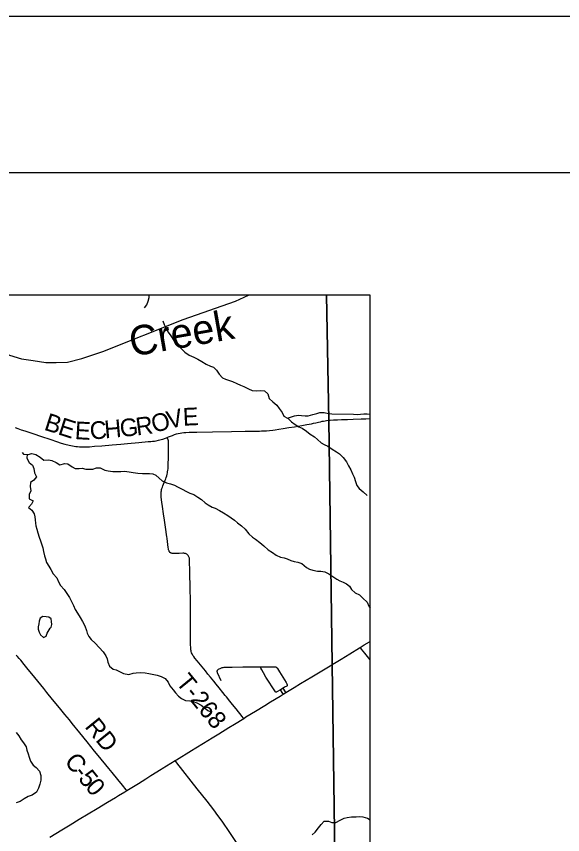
# Model space of a CAD drawing. Extents: x 0 to 34, y 0 to 22.
# Drawn here: x 22.828 to 24.58, y 19.377 to 22 of the extents above; entities that cross this region are included whole.
import ezdxf

# ---------------------------------------------------------------- set-up
doc = ezdxf.new("R2010")
doc.units = 0
for name, color, linetype in [('GM_X_Corporation', 7, 'Continuous'), ('GM_X_County_Road', 7, 'Continuous'), ('GM_X_County_Road_Text', 7, 'Continuous'), ('GM_X_Minor_Lake', 7, 'Continuous'), ('GM_X_Minor_River', 7, 'Continuous'), ('GM_X_Minor_River_Text', 7, 'Continuous'), ('GM_X_Rail_Line', 7, 'Continuous'), ('GM_X_State_Route', 7, 'Continuous'), ('GM_X_Township_Road', 7, 'Continuous'), ('GM_X_Township_Road_Text', 7, 'Continuous'), ('SH_Border', 7, 'Continuous'), ('SH_Cut_Line', 7, 'Continuous')]:
    doc.layers.add(name, color=color, linetype=linetype)

msp = doc.modelspace()

# ---------------------------------------------------------------- linework, layer by layer
at = {"layer": 'GM_X_Corporation'}
for points in [[(17.597, 14.3059), (23.9625, 14.3059), (23.9625, 21.1059), (18.23, 21.1059), (18.203, 20.7746), (18.1731, 20.4696), (18.0879, 19.5959), (18.0387, 19.0962), (17.9672, 18.2605), (17.8718, 17.2256), (17.7834, 16.317), (17.7373, 15.7617), (17.7239, 15.6245), (17.6136, 14.4601)], [(23.8219, 21.1059), (19.1325, 21.1059), (19.4417, 20.9771), (20.0591, 20.7271), (20.5209, 20.5272), (20.9887, 20.3291), (21.1503, 20.1924), (21.2024, 20.1483), (21.462, 19.9289), (21.6862, 19.7442), (22.4736, 19.0897), (22.5453, 19.0171), (22.8523, 19.0143), (22.8728, 18.8666), (23.8372, 18.7818), (23.8567, 18.7798), (23.8401, 19.9225), (23.83, 20.7057)], [(23.9625, 18.7666), (23.9625, 21.1059), (23.8219, 21.1059), (23.83, 20.7057), (23.8401, 19.9225), (23.8567, 18.7798)]]:
    msp.add_lwpolyline(points, close=True, dxfattribs=at)
at = {"layer": 'GM_X_County_Road'}
for points in [[(23.3115, 20.6502), (23.3162, 20.652), (23.3288, 20.657), (23.3352, 20.6594), (23.3409, 20.6614), (23.3462, 20.6629), (23.3529, 20.6644), (23.3587, 20.6653), (23.3654, 20.6661), (23.3714, 20.6664), (23.3823, 20.6667), (23.3953, 20.6671), (23.4069, 20.6673), (23.4568, 20.6685), (23.5175, 20.6694), (23.5617, 20.6701), (23.5885, 20.6704), (23.6078, 20.6707), (23.6142, 20.671), (23.6227, 20.6714), (23.6304, 20.6719), (23.6399, 20.6728), (23.6505, 20.6739), (23.6578, 20.6747), (23.6694, 20.6764), (23.6836, 20.6786), (23.7021, 20.6817), (23.7193, 20.6846), (23.7431, 20.6886), (23.7588, 20.6913), (23.7667, 20.6928), (23.7738, 20.6942), (23.7805, 20.6955), (23.7884, 20.6974), (23.7965, 20.6993), (23.8028, 20.7007), (23.8087, 20.7021), (23.8127, 20.7029), (23.8177, 20.7037), (23.8225, 20.7044), (23.8303, 20.7052)], [(23.8303, 20.7052), (23.8344, 20.7056), (23.8444, 20.7063), (23.8582, 20.7068), (23.8709, 20.7073), (23.8894, 20.7079), (23.9084, 20.7086), (23.9332, 20.7096), (23.949, 20.7103), (23.9601, 20.7108), (23.9625, 20.711)], [(22.8241, 20.6822), (22.8321, 20.6789), (22.8435, 20.675), (22.8548, 20.6711), (22.8837, 20.6617), (22.9049, 20.6546), (22.9383, 20.6433), (22.9565, 20.6373), (22.9719, 20.6323), (22.9831, 20.6289), (22.997, 20.6252), (23.008, 20.6229), (23.0185, 20.6213), (23.0239, 20.6208), (23.0302, 20.6202), (23.0445, 20.6198), (23.0551, 20.62), (23.0628, 20.6205), (23.078, 20.6218), (23.1018, 20.6238), (23.1354, 20.6265), (23.1631, 20.6291), (23.1846, 20.631), (23.221, 20.6342), (23.2507, 20.6368), (23.2589, 20.6375), (23.2646, 20.6381), (23.2707, 20.6388), (23.2765, 20.6397), (23.2841, 20.6412), (23.2921, 20.6432), (23.2976, 20.645), (23.3058, 20.6479), (23.3115, 20.6502)], [(23.1817, 19.5185), (23.18, 19.5205), (23.1678, 19.5356), (23.1534, 19.5533), (23.1346, 19.5766), (23.1246, 19.5888), (23.1148, 19.6008), (23.1001, 19.6188), (23.0903, 19.6308), (23.0783, 19.6451), (23.0549, 19.6741), (23.0312, 19.7035), (23.0069, 19.7337), (22.9979, 19.7447), (22.9835, 19.7626), (22.9659, 19.7838), (22.9441, 19.81), (22.9259, 19.8326), (22.9158, 19.8452), (22.9065, 19.8569), (22.8869, 19.8809), (22.8775, 19.8925), (22.8662, 19.9064), (22.8533, 19.9224), (22.8423, 19.936), (22.8372, 19.9421), (22.8316, 19.9483), (22.8275, 19.9528)], [(23.5342, 19.3521), (23.5121, 19.3843), (23.4873, 19.4207), (23.4743, 19.4389), (23.4611, 19.4562), (23.4392, 19.484), (23.408, 19.5235), (23.3423, 19.607), (23.3366, 19.6142)]]:
    msp.add_lwpolyline(points, dxfattribs=at)
at = {"layer": 'GM_X_Minor_Lake'}
for points in [[(22.9366, 20.0386), (22.9391, 20.0418), (22.9415, 20.0508), (22.9406, 20.06), (22.9393, 20.0687), (22.9322, 20.0745), (22.9231, 20.0755), (22.9125, 20.0761), (22.9045, 20.0709), (22.9005, 20.0611), (22.8995, 20.0528)], [(22.8995, 20.0528), (22.8982, 20.0433), (22.8977, 20.0354), (22.9005, 20.0262), (22.9056, 20.0174), (22.9149, 20.0089), (22.923, 20.0133), (22.9262, 20.0231), (22.9325, 20.0336), (22.9366, 20.0386)]]:
    msp.add_lwpolyline(points, dxfattribs=at)
at = {"layer": 'GM_X_Minor_River'}
for points in [[(23.2384, 21.0654), (23.2459, 21.0758), (23.251, 21.0874), (23.2535, 21.0984), (23.2542, 21.1059)], [(23.2975, 21.024), (23.3022, 21.0124), (23.3083, 20.999), (23.3145, 20.9879), (23.323, 20.9756), (23.3329, 20.9606), (23.3436, 20.9471), (23.3563, 20.9351), (23.3682, 20.9238), (23.3816, 20.9145), (23.3966, 20.9081), (23.4098, 20.9014), (23.4221, 20.8939), (23.4363, 20.8853), (23.4502, 20.8789), (23.46, 20.8757), (23.4697, 20.8657), (23.4777, 20.8526), (23.4889, 20.841), (23.499, 20.837), (23.5208, 20.8297), (23.5347, 20.8234), (23.5471, 20.8182), (23.5569, 20.8135), (23.5719, 20.8063), (23.5839, 20.8012), (23.5967, 20.8001), (23.6108, 20.8006), (23.624, 20.7996), (23.634, 20.7899), (23.639, 20.775), (23.6498, 20.7642), (23.6632, 20.7537), (23.6706, 20.7433), (23.6798, 20.7298), (23.686, 20.7183), (23.6976, 20.7116), (23.7102, 20.7159), (23.7197, 20.7192), (23.7323, 20.7212), (23.7421, 20.721), (23.7535, 20.72), (23.7633, 20.7198), (23.7785, 20.7237), (23.7911, 20.7272), (23.8014, 20.7297), (23.8154, 20.7305), (23.829, 20.7272), (23.8396, 20.7263), (23.9089, 20.7249), (23.9218, 20.7243), (23.9313, 20.7252), (23.9419, 20.7261), (23.9525, 20.7259), (23.9625, 20.7251)], [(23.6986, 20.712), (23.7099, 20.7004), (23.7222, 20.6914), (23.7334, 20.6844), (23.7447, 20.68), (23.7578, 20.6706), (23.7704, 20.6609), (23.7835, 20.6519), (23.7936, 20.6441), (23.8051, 20.6329), (23.8152, 20.6277), (23.8269, 20.6222), (23.8407, 20.6132), (23.8545, 20.6046), (23.8642, 20.5972), (23.8761, 20.5859), (23.8861, 20.5721), (23.8926, 20.559), (23.9003, 20.546), (23.9061, 20.5337), (23.9108, 20.523), (23.9159, 20.5092), (23.9201, 20.4962), (23.9275, 20.4862), (23.9398, 20.4757), (23.9524, 20.4645)], [(22.8468, 20.6021), (22.8512, 20.5967), (22.8652, 20.5961), (22.8774, 20.5989), (22.8898, 20.596), (22.9044, 20.5869), (22.9163, 20.5776), (22.9304, 20.5785), (22.9421, 20.5767), (22.9552, 20.57), (22.9672, 20.5626), (22.9828, 20.5664), (22.9926, 20.5655), (23.0065, 20.5565), (23.0166, 20.5506), (23.0291, 20.5503), (23.0389, 20.5513), (23.0502, 20.5488), (23.062, 20.5489), (23.073, 20.5487), (23.0848, 20.5523), (23.0969, 20.5532), (23.1115, 20.5453), (23.1221, 20.5428), (23.1368, 20.5406), (23.1478, 20.5408), (23.1626, 20.5408), (23.1747, 20.5421), (23.1891, 20.5403), (23.2027, 20.5378), (23.2171, 20.536), (23.2322, 20.5349), (23.2447, 20.5343), (23.2553, 20.5345), (23.2651, 20.5335), (23.2749, 20.5291), (23.2853, 20.5194), (23.295, 20.5113), (23.3092, 20.5049), (23.3217, 20.5013), (23.3348, 20.4972), (23.345, 20.4917), (23.3596, 20.4842), (23.3734, 20.4767), (23.384, 20.472), (23.3971, 20.4671), (23.4098, 20.4585), (23.4214, 20.4511), (23.4337, 20.441), (23.4434, 20.4347), (23.4558, 20.4269), (23.4656, 20.4237), (23.4794, 20.4158), (23.4921, 20.4083), (23.506, 20.4001), (23.5164, 20.3927), (23.5273, 20.3856), (23.537, 20.3767), (23.5496, 20.367), (23.5615, 20.3557), (23.5737, 20.3415), (23.5853, 20.331), (23.595, 20.3244), (23.6088, 20.3138), (23.6211, 20.3026), (23.6348, 20.2902), (23.6487, 20.2812), (23.6606, 20.2733), (23.6745, 20.2666), (23.687, 20.2645), (23.6967, 20.2609), (23.708, 20.2557), (23.7182, 20.2529), (23.7302, 20.2503), (23.7434, 20.2459), (23.7579, 20.2331), (23.7684, 20.228), (23.7789, 20.2243), (23.794, 20.2218), (23.8039, 20.2212), (23.8175, 20.219), (23.8295, 20.2127), (23.8426, 20.2049), (23.8553, 20.1955), (23.8654, 20.1904), (23.8759, 20.186), (23.886, 20.1809), (23.8957, 20.1735), (23.9027, 20.1627), (23.9146, 20.1526), (23.9281, 20.1455), (23.9393, 20.135), (23.9523, 20.1223), (23.9584, 20.1096), (23.9625, 20.103)], [(22.8629, 20.5962), (22.8611, 20.5836), (22.8684, 20.5702), (22.88, 20.5616), (22.8836, 20.5506), (22.8863, 20.5368), (22.8925, 20.5242), (22.8836, 20.513), (22.8728, 20.506), (22.8718, 20.4935), (22.8745, 20.4794), (22.8686, 20.4674), (22.8687, 20.4533), (22.8818, 20.447), (22.8759, 20.4365), (22.8663, 20.4261), (22.8778, 20.4171), (22.8844, 20.4056), (22.8869, 20.3957), (22.8882, 20.3858), (22.8887, 20.3759), (22.8908, 20.3664), (22.894, 20.3561), (22.8972, 20.345), (22.9014, 20.3309), (22.9054, 20.319), (22.9097, 20.3064), (22.9129, 20.2965), (22.9149, 20.2847), (22.9184, 20.271), (22.9208, 20.2607), (22.9244, 20.2496), (22.9317, 20.2373), (22.9383, 20.2269), (22.946, 20.2135), (22.9575, 20.2), (22.9625, 20.1874), (22.9691, 20.1755), (22.9806, 20.1631), (22.9902, 20.1504), (22.9986, 20.1377), (23.0048, 20.1239), (23.011, 20.1113), (23.016, 20.0991), (23.0241, 20.0871), (23.0322, 20.0726), (23.0402, 20.0603), (23.0475, 20.0461), (23.0525, 20.0319), (23.0546, 20.0224), (23.0601, 20.0124), (23.0682, 20.0024), (23.0801, 19.9904), (23.0935, 19.9765), (23.1065, 19.9633), (23.1145, 19.9507), (23.1185, 19.9407), (23.1209, 19.93), (23.126, 19.9174), (23.1379, 19.9073), (23.1481, 19.9052), (23.1612, 19.8985), (23.1709, 19.8934), (23.1887, 19.8908), (23.2024, 19.8947), (23.2123, 19.896), (23.2267, 19.8968), (23.2411, 19.8954), (23.2528, 19.8937), (23.2637, 19.8919), (23.2792, 19.8878), (23.2923, 19.8838), (23.3047, 19.8778), (23.3147, 19.8663), (23.3205, 19.854), (23.3309, 19.8416), (23.3386, 19.832), (23.3475, 19.8212), (23.3572, 19.8134), (23.3707, 19.8071), (23.3843, 19.8064), (23.3945, 19.8043), (23.4062, 19.7996), (23.42, 19.7925), (23.4297, 19.7843), (23.442, 19.7753), (23.4544, 19.7694)], [(22.8269, 19.7044), (22.8354, 19.694), (22.8431, 19.6813), (22.8512, 19.6717), (22.8589, 19.6583), (22.8613, 19.6483), (22.8652, 19.6365), (22.8688, 19.6254), (22.8731, 19.6124), (22.8815, 19.5998), (22.8912, 19.5924), (22.902, 19.58), (22.9062, 19.5663), (22.9067, 19.5518), (22.9026, 19.539), (22.899, 19.5262), (22.8923, 19.5134), (22.8788, 19.5038), (22.8662, 19.4988), (22.8532, 19.4922), (22.8401, 19.4833), (22.8275, 19.479)], [(23.776, 19.3768), (23.786, 19.3849), (23.7965, 19.3988), (23.8054, 19.4096), (23.8151, 19.4204), (23.8284, 19.4201), (23.8397, 19.4161), (23.8522, 19.4163), (23.8659, 19.4232), (23.879, 19.4298), (23.8885, 19.4315), (23.9022, 19.4342), (23.9173, 19.4343), (23.9272, 19.4353), (23.9393, 19.4343), (23.9536, 19.4294), (23.9625, 19.4244)]]:
    msp.add_lwpolyline(points, dxfattribs=at)
at = {"layer": 'GM_X_Rail_Line'}
msp.add_lwpolyline([(21.65, 20.986), (21.8845, 21.0002), (22.0786, 21.0175), (22.1472, 21.0202), (22.1921, 21.0211), (22.2252, 21.0242), (22.2708, 21.0232), (22.3568, 21.0141), (22.5542, 20.9883), (22.6138, 20.9784), (22.6574, 20.9714), (22.6963, 20.9613), (22.7355, 20.9444), (22.8063, 20.9138), (22.844, 20.9019), (22.8817, 20.8969), (22.9224, 20.89), (22.9551, 20.891), (22.9918, 20.892), (23.0375, 20.9029), (23.1049, 20.9257), (23.3629, 21.028), (23.5306, 21.0876), (23.5726, 21.1059)], dxfattribs=at)
at = {"layer": 'GM_X_State_Route'}
for points in [[(23.8404, 19.9219), (23.8534, 19.9299), (23.8693, 19.9395), (23.8969, 19.9563), (23.9281, 19.9755), (23.9306, 19.9771), (23.9434, 19.985), (23.9598, 19.995), (23.9625, 19.9966)], [(22.9351, 19.369), (22.9734, 19.3922), (23.0004, 19.4088), (23.0291, 19.4262), (23.087, 19.4613), (23.1205, 19.4815), (23.1455, 19.4966), (23.1554, 19.5026), (23.1753, 19.5145), (23.1817, 19.5185), (23.2193, 19.5414), (23.243, 19.5564), (23.2593, 19.5665), (23.2927, 19.5869), (23.2955, 19.5886), (23.3366, 19.6142), (23.3413, 19.6171), (23.3899, 19.6471), (23.4032, 19.6552), (23.4282, 19.6702), (23.4562, 19.6876), (23.4773, 19.7007), (23.5096, 19.7205), (23.5271, 19.7312), (23.5568, 19.7497), (23.564, 19.7542), (23.5942, 19.7728), (23.6243, 19.7913), (23.6428, 19.8027), (23.6736, 19.8214), (23.6834, 19.8273), (23.6917, 19.8324), (23.7182, 19.8484), (23.739, 19.861), (23.7758, 19.8829), (23.8338, 19.9179), (23.8404, 19.9219)]]:
    msp.add_lwpolyline(points, dxfattribs=at)
at = {"layer": 'GM_X_Township_Road'}
for points in [[(23.5568, 19.7497), (23.5553, 19.7515), (23.5518, 19.7559), (23.5325, 19.7799), (23.5208, 19.7945), (23.5123, 19.805), (23.5015, 19.8186), (23.4976, 19.8234), (23.4901, 19.8326), (23.4781, 19.8476), (23.4686, 19.8593), (23.4609, 19.8688), (23.4503, 19.8819), (23.4422, 19.8919), (23.4342, 19.9018), (23.4234, 19.915), (23.4078, 19.934), (23.4005, 19.9429), (23.3966, 19.9479), (23.394, 19.9515), (23.3925, 19.9541), (23.3913, 19.9565), (23.3898, 19.9602), (23.3886, 19.9639), (23.388, 19.9667), (23.3875, 19.9694), (23.3872, 19.9726), (23.3869, 19.9783), (23.3868, 19.984), (23.3864, 20.0439), (23.3864, 20.0662), (23.3864, 20.0886), (23.3859, 20.1396), (23.3856, 20.1545), (23.3853, 20.1733), (23.3845, 20.2107), (23.3843, 20.2209), (23.3833, 20.2544), (23.3832, 20.2572), (23.3829, 20.2603), (23.3826, 20.2629), (23.3821, 20.2652), (23.3812, 20.2677), (23.38, 20.2702), (23.3785, 20.2722), (23.3766, 20.2743), (23.3742, 20.2761), (23.3725, 20.2771), (23.3706, 20.2778), (23.3689, 20.2782), (23.3667, 20.2787), (23.3645, 20.2788), (23.3621, 20.2789), (23.3504, 20.2787), (23.3373, 20.2783), (23.3304, 20.2783), (23.327, 20.2786), (23.3256, 20.2789), (23.3243, 20.2793), (23.3229, 20.2799), (23.3217, 20.2806), (23.3203, 20.2817), (23.3195, 20.2825), (23.3185, 20.2839), (23.3178, 20.2851), (23.3174, 20.2863), (23.3168, 20.2879), (23.3162, 20.2901), (23.3156, 20.2933), (23.3148, 20.2977), (23.3112, 20.3263), (23.3103, 20.3327), (23.3095, 20.3386), (23.3081, 20.3477), (23.3048, 20.3704), (23.3026, 20.385), (23.2994, 20.4059), (23.296, 20.4287), (23.295, 20.4359), (23.2941, 20.4422), (23.293, 20.4512), (23.2925, 20.4588), (23.2922, 20.4639), (23.292, 20.4686), (23.2922, 20.4726), (23.2925, 20.4759), (23.2928, 20.4788), (23.2938, 20.4834), (23.2946, 20.487), (23.296, 20.4912), (23.2975, 20.4952), (23.2997, 20.5009), (23.3047, 20.513), (23.3067, 20.5179), (23.3083, 20.522), (23.3099, 20.527), (23.3115, 20.5328), (23.3123, 20.5367), (23.313, 20.5405), (23.3138, 20.5456), (23.3143, 20.5497), (23.3147, 20.5546), (23.315, 20.5633), (23.3155, 20.5864), (23.3159, 20.6012), (23.3161, 20.6106), (23.3162, 20.6228), (23.3162, 20.6302), (23.3162, 20.6332), (23.3159, 20.6364), (23.3154, 20.6396), (23.3147, 20.6423), (23.3134, 20.6458), (23.3119, 20.6493), (23.3115, 20.6502)], [(23.9625, 19.9376), (23.9541, 19.9479), (23.9451, 19.959), (23.9398, 19.9653), (23.9348, 19.9716), (23.9321, 19.9751), (23.9306, 19.9771)], [(23.4848, 19.8698), (23.473, 19.8962), (23.4727, 19.8971), (23.4724, 19.8977), (23.4721, 19.8986), (23.472, 19.8992), (23.4719, 19.9001), (23.472, 19.901), (23.4723, 19.9023), (23.4726, 19.9033), (23.4731, 19.9046), (23.4735, 19.9053), (23.4739, 19.9058), (23.4745, 19.9063), (23.475, 19.9067), (23.4765, 19.9075), (23.4786, 19.9087), (23.4819, 19.91), (23.4854, 19.9114), (23.4883, 19.9124), (23.4911, 19.9132), (23.4937, 19.9137), (23.4965, 19.914), (23.4999, 19.914), (23.5084, 19.9141), (23.5201, 19.9142), (23.5536, 19.9146), (23.5821, 19.9148), (23.6007, 19.9149), (23.6101, 19.915), (23.6102, 19.915), (23.6407, 19.9152), (23.655, 19.9154), (23.6575, 19.9154), (23.6583, 19.9154), (23.6596, 19.915), (23.6604, 19.9147), (23.6615, 19.9141), (23.6621, 19.9136), (23.6625, 19.9132), (23.6632, 19.9124), (23.6642, 19.9109), (23.6652, 19.9094), (23.672, 19.8984), (23.6822, 19.8819), (23.6929, 19.8644), (23.6951, 19.8604), (23.6957, 19.8591), (23.696, 19.8584), (23.6962, 19.8579), (23.6964, 19.8566), (23.6964, 19.8556), (23.6961, 19.8549), (23.6958, 19.8544), (23.6949, 19.8535), (23.6882, 19.8495), (23.6835, 19.8467), (23.6749, 19.8416), (23.6635, 19.835), (23.6627, 19.8345), (23.6619, 19.8342), (23.6611, 19.834), (23.6602, 19.8341), (23.6592, 19.8345), (23.6585, 19.8351), (23.6282, 19.8822), (23.6201, 19.896), (23.6148, 19.9052), (23.612, 19.9108), (23.611, 19.913), (23.6102, 19.9148)], [(23.6834, 19.8273), (23.6824, 19.829), (23.6749, 19.8416)], [(23.6917, 19.8324), (23.6906, 19.8343), (23.6835, 19.8467)]]:
    msp.add_lwpolyline(points, dxfattribs=at)
at = {"layer": 'SH_Border'}
msp.add_lwpolyline([(1.5, 21.5), (33.5, 21.5), (33.5, 0.5), (1.5, 0.5)], close=True, dxfattribs=at)
at = {"layer": 'SH_Cut_Line'}
msp.add_lwpolyline([(0, 0), (34, 0), (34, 22), (0, 22)], close=True, dxfattribs=at)

# ---------------------------------------------------------------- texts
at = {"layer": 'GM_X_County_Road_Text'}
for s, height, rotation, p in [('B', 0.0568, 342.0341, (22.9138, 20.6756)), ('O', 0.0568, 15.3774, (23.269, 20.6642)), ('V', 0.0568, 12.5063, (23.3165, 20.6773)), ('E', 0.0568, 2.5636, (23.3627, 20.6877)), ('E', 0.0568, 342.1793, (22.9583, 20.6611)), ('E', 0.0568, 356.6154, (23.0141, 20.6452)), ('C', 0.0568, 5.1966, (23.0658, 20.6429)), ('H', 0.0568, 5.1798, (23.1123, 20.6471)), ('G', 0.0568, 5.2273, (23.1621, 20.6516)), ('R', 0.0568, 7.431, (23.2143, 20.6564)), ('RD', 0.05682, 309.037, (23.0451, 19.7224)), ('C', 0.0568, 308.7436, (22.9797, 19.611)), ('-', 0.0568, 308.8306, (23.009, 19.5745)), ('5', 0.0568, 309.1386, (23.0239, 19.556)), ('0', 0.0568, 310.1845, (23.0467, 19.528))]:
    msp.add_text(s, height=height, rotation=rotation, dxfattribs=at).set_placement(p)
at = {"layer": 'GM_X_Minor_River_Text'}
msp.add_text('Creek', height=0.09469, rotation=10.0012, dxfattribs=at).set_placement((23.1987, 20.909))
at = {"layer": 'GM_X_Township_Road_Text'}
msp.add_text('T-268', height=0.05682, rotation=309.2123, dxfattribs=at).set_placement((23.337, 19.8645))

doc.saveas('drawing.dxf')
